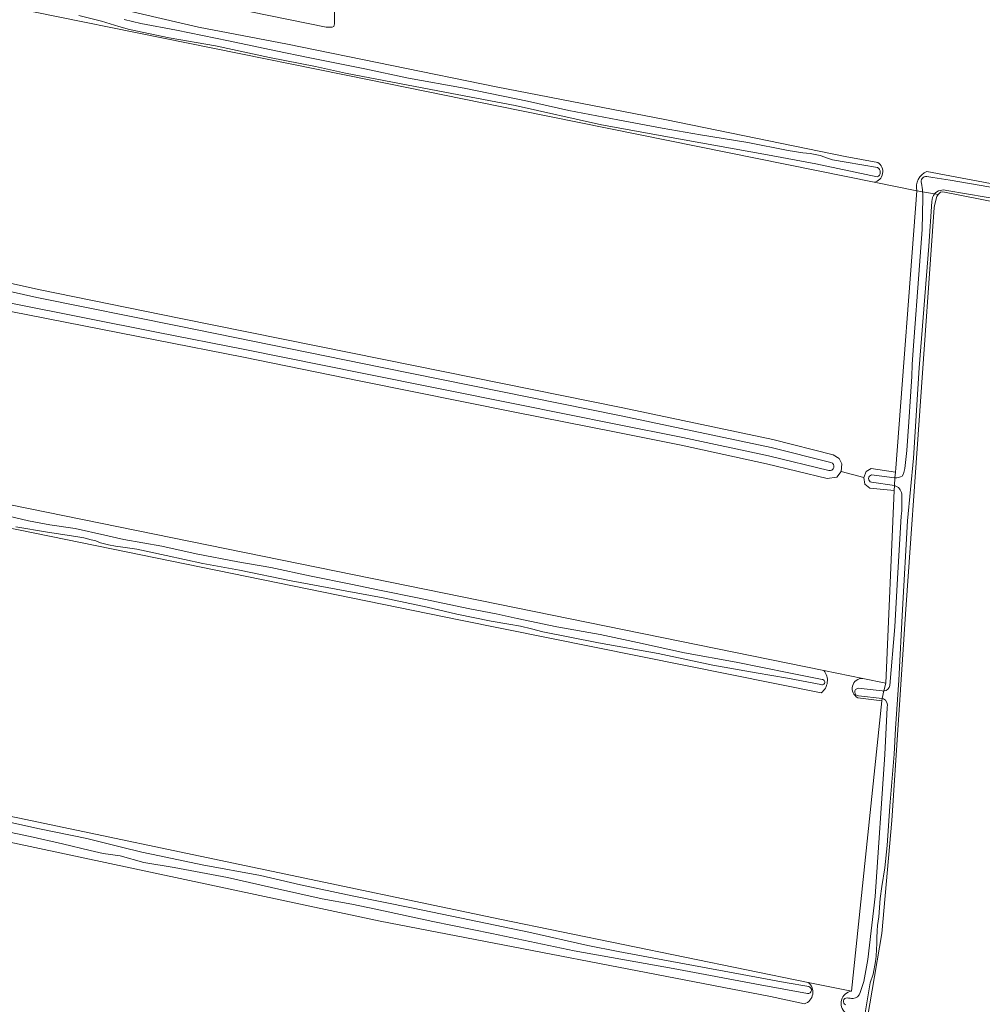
# Model space of a CAD drawing. Header units: metres. Extents: x 149984 to 156489, y 469398 to 478068.
# Tile 818 of 854: x 155213 to 155368, y 473365 to 473524. Entities that reach past the tile are written whole.
import ezdxf

# ---------------------------------------------------------------- set-up
doc = ezdxf.new("R2010")
doc.units = ezdxf.units.M
doc.header["$LTSCALE"] = 0.75
for name, color, linetype, lineweight in [('B-WE-GR-GRAS-GV', 252, 'Continuous', 13), ('B-WE-OG-TERREIN_ERF-GV', 252, 'Continuous', 18), ('B-WE-OG-TERREIN_OEVER-GV', 252, 'Continuous', 18), ('B-WE-OG-WATER-GV', 252, 'Continuous', 18), ('B-WE-OG-WATER_SLOOT-GV', 252, 'Continuous', 18)]:
    doc.layers.add(name, color=color, linetype=linetype, lineweight=lineweight)

msp = doc.modelspace()

# ---------------------------------------------------------------- linework, layer by layer
at = {"layer": 'B-WE-GR-GRAS-GV', "flags": 128}
for points in [[(155357.788, 473496.635), (155350.895, 473498.033), (155293.627, 473509.651), (155269.265, 473514.593), (155210.727, 473526.469), (155194.063, 473530.264), (155167.037, 473536.418), (155161.016, 473537.789), (155063.627, 473566.89)], [(155191.332, 473486.15), (155215.771, 473480.676), (155238.77, 473476.016), (155271.629, 473469.378), (155310.278, 473461.548), (155334.513, 473456.408), (155344.245, 473453.955), (155345.222, 473453.342), (155345.675, 473452.506), (155345.587, 473451.232), (155349.212, 473450.26), (155349.592, 473451.233), (155350.419, 473451.728), (155354.328, 473451.125), (155354.375, 473451.797), (155357.788, 473496.635)], [(155342.341, 473415.457), (155283.735, 473427.231), (155212.827, 473441.783), (155175.785, 473449.059), (155132.394, 473461.23), (155054.902, 473484.348), (155053.47, 473485.478), (155053.289, 473486.399), (155045.975, 473487.949), (155045.81, 473486.865), (155044.978, 473475.627), (155043.894, 473466.846), (155043.461, 473464.786), (155043.144, 473463.118), (155042.765, 473459.035), (155042.151, 473457.856)], [(155167.297, 473454.828), (155342.747, 473419.039), (155349.052, 473417.753), (155352.762, 473416.996), (155354.117, 473448.148), (155350.206, 473448.56), (155349.394, 473449.206), (155349.212, 473450.26), (155345.587, 473451.232), (155344.884, 473450.34), (155343.286, 473450.134), (155333.512, 473452.495), (155319.675, 473455.49), (155308.889, 473457.64), (155292.811, 473460.854), (155267.879, 473465.874), (155248.912, 473469.719), (155234.622, 473472.537), (155211.296, 473477.137)], [(155042.59, 473457.406), (155040.828, 473443.696), (155040.007, 473439.519), (155047.833, 473438.051), (155048.502, 473438.882), (155049.495, 473439.063), (155051.3, 473439.077), (155067.703, 473433.846), (155123.795, 473415.59), (155133.055, 473413.738), (155160.043, 473405.932), (155212.43, 473395.217), (155290.35, 473378.813), (155340.254, 473368.6), (155347.235, 473367.171), (155352.13, 473414.134), (155348.259, 473414.657)], [(155339.614, 473365.116), (155334.13, 473366.296), (155271.005, 473378.499), (155175.491, 473398.872), (155153.398, 473403.767), (155141.492, 473407.735), (155117.15, 473414.085), (155073.494, 473427.976), (155057.486, 473432.738), (155048.931, 473435.69), (155048.086, 473436.407), (155047.797, 473437.202), (155047.833, 473438.051), (155040.007, 473439.519), (155039.757, 473438.245), (155037.968, 473424.243), (155036.92, 473415.209), (155036.077, 473407.713), (155042.955, 473406.523)], [(155349.052, 473417.753), (155342.747, 473419.039)], [(155347.235, 473367.171), (155340.254, 473368.6)]]:
    msp.add_lwpolyline(points, dxfattribs=at)
at = {"layer": 'B-WE-GR-GRAS-GV'}
for points in [[(155342.747, 473419.039, -0.4354854), (155342.341, 473415.457)], [(155348.259, 473414.657, -0.8199097), (155349.052, 473417.753)], [(155340.254, 473368.6, -0.5915603), (155339.614, 473365.116)], [(155346.279, 473363.682, -0.6552479), (155347.235, 473367.171)]]:
    msp.add_lwpolyline(points, format="xyb", dxfattribs=at)
at = {"layer": 'B-WE-OG-TERREIN_ERF-GV', "flags": 128}
for points in [[(155263.64, 473525.76), (155263.65, 473523.7), (155263.61, 473523.48), (155263.53, 473523.24), (155263.29, 473523.14), (155262.27, 473523.15), (155228.94, 473529.97)], [(155226.555, 473526.666), (155241.636, 473523.146), (155256.03, 473520.37), (155289.78, 473513.48), (155317.33, 473508.13), (155346.22, 473502.21), (155351.47, 473501.238)], [(155359.418, 473499.768), (155370.59, 473497.7), (155405.81, 473490.74), (155458.53, 473480.51)], [(155350.895, 473498.033), (155357.788, 473496.635)], [(155386.946, 473491.594), (155361.98, 473496.51), (155361.64, 473496.44), (155361.44, 473496.29), (155361.22, 473496.05), (155361.04, 473495.73), (155360.74, 473494.73), (155360.67, 473494.23), (155360.58, 473493.95), (155355.99, 473428.19), (155353.76, 473394.79), (155352.127, 473376.522), (155348.274, 473353.743)]]:
    msp.add_lwpolyline(points, dxfattribs=at)
at = {"layer": 'B-WE-OG-TERREIN_ERF-GV'}
for points in [[(155351.47, 473501.238, -0.6774609), (155350.895, 473498.033)], [(155357.788, 473496.635, -0.371171), (155359.418, 473499.768)]]:
    msp.add_lwpolyline(points, format="xyb", dxfattribs=at)
at = {"layer": 'B-WE-OG-TERREIN_OEVER-GV', "flags": 128}
for points in [[(155351.47, 473501.238), (155346.22, 473502.21), (155317.33, 473508.13), (155289.78, 473513.48), (155256.03, 473520.37), (155241.636, 473523.146), (155226.555, 473526.666), (155205.785, 473530.899), (155154.059, 473543.599), (155064.849, 473570.95)], [(155063.627, 473566.89), (155161.016, 473537.789), (155167.037, 473536.418), (155194.063, 473530.264), (155210.727, 473526.469), (155269.265, 473514.593), (155293.627, 473509.651), (155350.895, 473498.033)], [(155228.94, 473529.97), (155262.27, 473523.15), (155263.29, 473523.14), (155263.53, 473523.24), (155263.61, 473523.48), (155263.65, 473523.7), (155263.64, 473525.76)], [(155351.371, 473498.918), (155341.446, 473501.015), (155333.628, 473502.478), (155320.202, 473504.892), (155306.828, 473507.349), (155292.84, 473510.486), (155280.348, 473512.846), (155265.434, 473515.677), (155260.595, 473516.779), (155253.131, 473518.223), (155244.426, 473520.107), (155236.891, 473521.433), (155230.504, 473522.749), (155228.778, 473523.264), (155225.952, 473524.119), (155222.327, 473525.038)], [(155229.611, 473524.355), (155232.333, 473523.708), (155238.112, 473522.651), (155246.513, 473520.948), (155254.136, 473519.304), (155259.382, 473518.231), (155265.067, 473517.108), (155268.52, 473516.376), (155275.626, 473514.882), (155284.613, 473513.274), (155294.839, 473511.157), (155301.552, 473509.647), (155309.469, 473508.127), (155316.602, 473506.8), (155322.793, 473505.706), (155330.446, 473504.501), (155336.988, 473503.172), (155339.386, 473502.787), (155340.549, 473502.697), (155342.156, 473502.352), (155343.51, 473501.909), (155344.153, 473501.671), (155346.345, 473501.321), (155351.433, 473500.422)], [(155058.582, 473520.892), (155058.303, 473521.453), (155058.711, 473522.597), (155060.167, 473522.444), (155079.234, 473516.691), (155108.461, 473508.022), (155137.785, 473499.227), (155157.35, 473493.174), (155180.695, 473487.122), (155191.051, 473484.876), (155215.498, 473479.4), (155238.511, 473474.737), (155271.371, 473468.099), (155310.013, 473460.271), (155334.218, 473455.137), (155343.913, 473452.694)], [(155343.585, 473451.403), (155333.803, 473453.767), (155319.94, 473456.767), (155309.144, 473458.92), (155293.068, 473462.133), (155268.138, 473467.153), (155249.168, 473470.999), (155234.875, 473473.817), (155211.566, 473478.413), (155179.238, 473485.718), (155156.501, 473491.666), (155137.569, 473497.123), (155100.59, 473508.182), (155068.405, 473518.002), (155058.582, 473520.892)], [(155359.404, 473498.96), (155360.377, 473498.836), (155363.192, 473498.389), (155370.996, 473497.021), (155382.161, 473494.687), (155401.985, 473490.284), (155424.012, 473486.299), (155445.205, 473482.26), (155457.353, 473479.877)], [(155457.353, 473479.877), (155458.456, 473479.584), (155458.53, 473480.51), (155405.81, 473490.74), (155370.59, 473497.7), (155359.418, 473499.768)], [(155369.017, 473495.64), (155362.624, 473496.696)], [(155337.13, 473285.608), (155339.319, 473299.459), (155343.106, 473322.465), (155346.851, 473343.923), (155348.274, 473353.743), (155352.127, 473376.522), (155353.76, 473394.79), (155355.99, 473428.19), (155360.58, 473493.95), (155360.67, 473494.23), (155360.74, 473494.73), (155361.04, 473495.73), (155361.22, 473496.05), (155360.647, 473496.148)], [(155357.788, 473496.635), (155354.375, 473451.797), (155354.328, 473451.125), (155354.264, 473450.223)], [(155355.403, 473450.501), (155355.66, 473450.857), (155355.84, 473451.758), (155356.198, 473454.64), (155356.526, 473459.291), (155356.758, 473463.384), (155356.974, 473466.643), (155357.066, 473468.534), (155357.203, 473470.895), (155358.219, 473484.566), (155358.661, 473490.426), (155358.792, 473495.505)], [(155357.788, 473496.635), (155358.727, 473496.475)], [(155358.727, 473496.475), (155357.788, 473496.635)], [(155360.647, 473496.148), (155361.22, 473496.05), (155361.44, 473496.29), (155361.64, 473496.44), (155361.98, 473496.51), (155386.946, 473491.594)], [(155360.246, 473494.952), (155359.756, 473487.724), (155358.17, 473467.999), (155357.267, 473453.424), (155356.297, 473443.291), (155355.479, 473428.921), (155354.884, 473417.468), (155354.359, 473409.67), (155354.11, 473405.524), (155353.421, 473397.095), (155352.974, 473390.72), (155352.606, 473387.125), (155352.125, 473384.111), (155351.893, 473382.16), (155351.644, 473379.212), (155351.458, 473377.779), (155351.394, 473376.911), (155351.354, 473375.796), (155351.311, 473374.871), (155351.278, 473373.931), (155351.228, 473372.816), (155351.123, 473371.968), (155350.722, 473369.941), (155350.258, 473368.521), (155348.482, 473357.844)], [(155342.747, 473419.039), (155167.297, 473454.828), (155057.14, 473488.032), (155054.139, 473487.917), (155053.615, 473487.393), (155053.289, 473486.399), (155053.47, 473485.478), (155054.902, 473484.348), (155132.394, 473461.23), (155175.785, 473449.059), (155212.827, 473441.783), (155283.735, 473427.231), (155342.341, 473415.457)], [(155211.296, 473477.137), (155234.622, 473472.537), (155248.912, 473469.719), (155267.879, 473465.874), (155292.811, 473460.854), (155308.889, 473457.64), (155319.675, 473455.49), (155333.512, 473452.495), (155343.286, 473450.134), (155344.884, 473450.34), (155345.587, 473451.232), (155345.675, 473452.506), (155345.222, 473453.342), (155344.245, 473453.955), (155334.513, 473456.408), (155310.278, 473461.548), (155271.629, 473469.378), (155238.77, 473476.016), (155215.771, 473480.676), (155191.332, 473486.15)], [(155350.489, 473450.694), (155354.199, 473450.229), (155354.264, 473450.223), (155354.328, 473451.125), (155350.419, 473451.728), (155349.592, 473451.233), (155349.212, 473450.26), (155349.394, 473449.206), (155350.206, 473448.56), (155354.117, 473448.148), (155354.174, 473448.959)], [(155354.174, 473448.959), (155350.443, 473449.507)], [(155354.174, 473448.959), (155354.117, 473448.148), (155352.762, 473416.996), (155352.484, 473415.738)], [(155207.342, 473444.881), (155214.147, 473443.29), (155217.607, 473442.637), (155221.687, 473442.013), (155226.514, 473440.93), (155229.568, 473440.247), (155235.732, 473439.16), (155241.29, 473437.945), (155247.985, 473436.628), (155253.339, 473435.721), (155259.866, 473434.318), (155266.281, 473433.017), (155271.196, 473432.02), (155277.073, 473430.789), (155285.526, 473429.045), (155289.77, 473428.206), (155293.184, 473427.487), (155299.585, 473426.133), (155306.579, 473424.899), (155312.655, 473423.581), (155320.252, 473421.937), (155328.607, 473420.394), (155337.108, 473418.676), (155342.474, 473417.602)], [(155353.446, 473416.602), (155354.234, 473426.142), (155354.686, 473433.944), (155355.288, 473444.007)], [(155342.301, 473416.786), (155336.895, 473417.813), (155331.793, 473418.672), (155324.832, 473419.938), (155315.974, 473421.791), (155306.329, 473423.538), (155297.33, 473425.306), (155295.498, 473425.799), (155293.712, 473426.213), (155291.839, 473426.573), (155288.976, 473427.055), (155283.431, 473428.157), (155278.631, 473429.313), (155271.532, 473430.826), (155265.368, 473431.92), (155256.661, 473433.572), (155248.287, 473435.282), (155242.342, 473436.354), (155236.399, 473437.672), (155231.678, 473438.68), (155229.398, 473438.985), (155228.209, 473439.154), (155227.113, 473439.389), (155225.792, 473439.725), (155225.056, 473440.01), (155224.28, 473440.196), (155223.131, 473440.505), (155221.809, 473440.715), (155217.212, 473441.43), (155212.091, 473442.315)], [(155047.833, 473438.051), (155047.797, 473437.202), (155048.086, 473436.407), (155048.931, 473435.69), (155057.486, 473432.738), (155073.494, 473427.976), (155117.15, 473414.085), (155141.492, 473407.735), (155153.398, 473403.767), (155175.491, 473398.872), (155271.005, 473378.499), (155334.13, 473366.296), (155339.614, 473365.116)], [(155340.254, 473368.6), (155290.35, 473378.813), (155212.43, 473395.217), (155160.043, 473405.932), (155133.055, 473413.738), (155123.795, 473415.59), (155067.703, 473433.846), (155051.3, 473439.077), (155049.495, 473439.063), (155048.502, 473438.882), (155047.833, 473438.051)], [(155352.762, 473416.996), (155349.052, 473417.753)], [(155348.313, 473416.171), (155352.192, 473415.736)], [(155352.484, 473415.738), (155352.762, 473416.996)], [(155352.381, 473414.479), (155352.211, 473414.499), (155352.13, 473414.134), (155347.235, 473367.171)], [(155348.259, 473414.657), (155352.13, 473414.134), (155352.211, 473414.499), (155348.353, 473414.969)], [(155348.632, 473366.95), (155349.232, 473368.734), (155349.882, 473372.299), (155351.052, 473382.485), (155352.645, 473405.474), (155353.01, 473413.086)], [(155208.826, 473395.019), (155215.937, 473393.451), (155223.611, 473391.89), (155229.187, 473390.467), (155232.464, 473389.667), (155235.331, 473389.063), (155242.256, 473387.629), (155251.651, 473385.885), (155258.128, 473384.401), (155266.474, 473382.618), (155276.337, 473380.577), (155285.492, 473378.697), (155295.072, 473376.743), (155304.589, 473374.539), (155309.517, 473373.569), (155316.717, 473372.266), (155328.097, 473370.14), (155336.525, 473368.598), (155340.319, 473367.904)], [(155340.136, 473366.801), (155332.452, 473368.203), (155318.385, 473370.824), (155302.375, 473373.678), (155289.076, 473376.499), (155279.549, 473378.462), (155270.331, 473380.434), (155266.443, 473381.245), (155261.63, 473382.088), (155253.482, 473383.931), (155246.353, 473385.548), (155237.713, 473387.183), (155232.839, 473387.965), (155229.002, 473389.06), (155226.223, 473389.427), (155224.123, 473389.927), (155219.65, 473390.991), (155214.459, 473392.193), (155207.716, 473393.572)]]:
    msp.add_lwpolyline(points, dxfattribs=at)
at = {"layer": 'B-WE-OG-TERREIN_OEVER-GV'}
for points in [[(155350.895, 473498.033, 0.6774609), (155351.47, 473501.238)], [(155351.433, 473500.422, -0.6491006), (155351.371, 473498.918)], [(155359.418, 473499.768, 0.371171), (155357.788, 473496.635)], [(155358.525, 473497.879, -0.5594489), (155359.404, 473498.96)], [(155358.727, 473496.475, 0.0227314), (155358.525, 473497.879)], [(155362.624, 473496.696, 0.3165738), (155360.647, 473496.148)], [(155358.792, 473495.505, 0.0152574), (155358.727, 473496.475)], [(155360.647, 473496.148, 0.1827509), (155360.246, 473494.952)], [(155343.913, 473452.694, -0.9728693), (155343.585, 473451.403)], [(155350.443, 473449.507, -0.7816495), (155350.489, 473450.694)], [(155354.264, 473450.223, 0.1607562), (155355.403, 473450.501)], [(155355.349, 473447.603, 0.3205685), (155354.174, 473448.959)], [(155355.288, 473444.007, 0.0342232), (155355.349, 473447.603)], [(155342.341, 473415.457, 0.4354854), (155342.747, 473419.039)], [(155342.474, 473417.602, -1.2760591), (155342.301, 473416.786)], [(155349.052, 473417.753, 0.8199097), (155348.259, 473414.657)], [(155348.353, 473414.969, -0.9667596), (155348.313, 473416.171)], [(155352.192, 473415.736, 0.0615593), (155352.484, 473415.738)], [(155352.484, 473415.738, 0.307656), (155353.446, 473416.602)], [(155353.01, 473413.086, 0.3621359), (155352.381, 473414.479)], [(155339.614, 473365.116, 0.5915603), (155340.254, 473368.6)], [(155340.319, 473367.904, -0.9476547), (155340.136, 473366.801)], [(155347.235, 473367.171, 0.6552479), (155346.279, 473363.682)], [(155346.305, 473364.976, -0.8586248), (155346.53, 473366.091)], [(155346.53, 473366.091, 0.0571268), (155347.485, 473365.993)], [(155347.485, 473365.993, 0.3295668), (155348.632, 473366.95)]]:
    msp.add_lwpolyline(points, format="xyb", dxfattribs=at)
at = {"layer": 'B-WE-OG-WATER-GV', "flags": 128}
for points in [[(155343.913, 473452.694), (155334.218, 473455.137), (155310.013, 473460.271), (155271.371, 473468.099), (155238.511, 473474.737), (155215.498, 473479.4), (155191.051, 473484.876), (155180.695, 473487.122), (155157.35, 473493.174), (155137.785, 473499.227), (155108.461, 473508.022), (155079.234, 473516.691), (155060.167, 473522.444), (155058.711, 473522.597), (155058.303, 473521.453), (155058.582, 473520.892)], [(155058.582, 473520.892), (155068.405, 473518.002), (155100.59, 473508.182), (155137.569, 473497.123), (155156.501, 473491.666), (155179.238, 473485.718), (155211.566, 473478.413), (155234.875, 473473.817), (155249.168, 473470.999), (155268.138, 473467.153), (155293.068, 473462.133), (155309.144, 473458.92), (155319.94, 473456.767), (155333.803, 473453.767), (155343.585, 473451.403)], [(155458.456, 473479.584), (155457.353, 473479.877), (155445.205, 473482.26), (155424.012, 473486.299), (155401.985, 473490.284), (155382.161, 473494.687), (155370.996, 473497.021), (155363.192, 473498.389), (155360.377, 473498.836), (155359.404, 473498.96)], [(155362.624, 473496.696), (155369.017, 473495.64), (155370.677, 473495.36), (155381.805, 473493.034), (155401.651, 473488.626), (155423.704, 473484.636), (155444.884, 473480.6), (155457.028, 473478.218), (155457.615, 473477.973), (155458.287, 473477.488), (155458.456, 473479.584)], [(155358.727, 473496.475), (155360.647, 473496.148)], [(155354.264, 473450.223), (155354.199, 473450.229), (155350.489, 473450.694)], [(155350.443, 473449.507), (155354.174, 473448.959), (155354.264, 473450.223)], [(155352.192, 473415.736), (155348.313, 473416.171)], [(155348.353, 473414.969), (155352.211, 473414.499), (155352.484, 473415.738)]]:
    msp.add_lwpolyline(points, dxfattribs=at)
at = {"layer": 'B-WE-OG-WATER-GV'}
for points in [[(155359.404, 473498.96, 0.5594489), (155358.525, 473497.879)], [(155358.525, 473497.879, -0.0227314), (155358.727, 473496.475)], [(155360.647, 473496.148, -0.3165738), (155362.624, 473496.696)], [(155343.585, 473451.403, 0.9728693), (155343.913, 473452.694)], [(155350.489, 473450.694, 0.7816495), (155350.443, 473449.507)], [(155348.313, 473416.171, 0.9667596), (155348.353, 473414.969)], [(155352.484, 473415.738, -0.0615593), (155352.192, 473415.736)]]:
    msp.add_lwpolyline(points, format="xyb", dxfattribs=at)
at = {"layer": 'B-WE-OG-WATER_SLOOT-GV', "flags": 128}
for points in [[(155222.327, 473525.038), (155225.952, 473524.119), (155228.778, 473523.264), (155230.504, 473522.749), (155236.891, 473521.433), (155244.426, 473520.107), (155253.131, 473518.223), (155260.595, 473516.779), (155265.434, 473515.677), (155280.348, 473512.846), (155292.84, 473510.486), (155306.828, 473507.349), (155320.202, 473504.892), (155333.628, 473502.478), (155341.446, 473501.015), (155351.371, 473498.918)], [(155351.433, 473500.422), (155346.345, 473501.321), (155344.153, 473501.671), (155343.51, 473501.909), (155342.156, 473502.352), (155340.549, 473502.697), (155339.386, 473502.787), (155336.988, 473503.172), (155330.446, 473504.501), (155322.793, 473505.706), (155316.602, 473506.8), (155309.469, 473508.127), (155301.552, 473509.647), (155294.839, 473511.157), (155284.613, 473513.274), (155275.626, 473514.882), (155268.52, 473516.376), (155265.067, 473517.108), (155259.382, 473518.231), (155254.136, 473519.304), (155246.513, 473520.948), (155238.112, 473522.651), (155232.333, 473523.708), (155229.611, 473524.355)], [(155358.792, 473495.505), (155358.661, 473490.426), (155358.219, 473484.566), (155357.203, 473470.895), (155357.066, 473468.534), (155356.974, 473466.643), (155356.758, 473463.384), (155356.526, 473459.291), (155356.198, 473454.64), (155355.84, 473451.758), (155355.66, 473450.857), (155355.403, 473450.501)], [(155360.647, 473496.148), (155358.727, 473496.475)], [(155348.482, 473357.844), (155350.258, 473368.521), (155350.722, 473369.941), (155351.123, 473371.968), (155351.228, 473372.816), (155351.278, 473373.931), (155351.311, 473374.871), (155351.354, 473375.796), (155351.394, 473376.911), (155351.458, 473377.779), (155351.644, 473379.212), (155351.893, 473382.16), (155352.125, 473384.111), (155352.606, 473387.125), (155352.974, 473390.72), (155353.421, 473397.095), (155354.11, 473405.524), (155354.359, 473409.67), (155354.884, 473417.468), (155355.479, 473428.921), (155356.297, 473443.291), (155357.267, 473453.424), (155358.17, 473467.999), (155359.756, 473487.724), (155360.246, 473494.952)], [(155354.264, 473450.223), (155354.174, 473448.959)], [(155342.474, 473417.602), (155337.108, 473418.676), (155328.607, 473420.394), (155320.252, 473421.937), (155312.655, 473423.581), (155306.579, 473424.899), (155299.585, 473426.133), (155293.184, 473427.487), (155289.77, 473428.206), (155285.526, 473429.045), (155277.073, 473430.789), (155271.196, 473432.02), (155266.281, 473433.017), (155259.866, 473434.318), (155253.339, 473435.721), (155247.985, 473436.628), (155241.29, 473437.945), (155235.732, 473439.16), (155229.568, 473440.247), (155226.514, 473440.93), (155221.687, 473442.013), (155217.607, 473442.637), (155214.147, 473443.29), (155207.342, 473444.881)], [(155355.288, 473444.007), (155354.686, 473433.944), (155354.234, 473426.142), (155353.446, 473416.602)], [(155212.091, 473442.315), (155217.212, 473441.43), (155221.809, 473440.715), (155223.131, 473440.505), (155224.28, 473440.196), (155225.056, 473440.01), (155225.792, 473439.725), (155227.113, 473439.389), (155228.209, 473439.154), (155229.398, 473438.985), (155231.678, 473438.68), (155236.399, 473437.672), (155242.342, 473436.354), (155248.287, 473435.282), (155256.661, 473433.572), (155265.368, 473431.92), (155271.532, 473430.826), (155278.631, 473429.313), (155283.431, 473428.157), (155288.976, 473427.055), (155291.839, 473426.573), (155293.712, 473426.213), (155295.498, 473425.799), (155297.33, 473425.306), (155306.329, 473423.538), (155315.974, 473421.791), (155324.832, 473419.938), (155331.793, 473418.672), (155336.895, 473417.813), (155342.301, 473416.786)], [(155352.484, 473415.738), (155352.211, 473414.499), (155352.381, 473414.479)], [(155353.01, 473413.086), (155352.645, 473405.474), (155351.052, 473382.485), (155349.882, 473372.299), (155349.232, 473368.734), (155348.632, 473366.95)], [(155340.319, 473367.904), (155336.525, 473368.598), (155328.097, 473370.14), (155316.717, 473372.266), (155309.517, 473373.569), (155304.589, 473374.539), (155295.072, 473376.743), (155285.492, 473378.697), (155276.337, 473380.577), (155266.474, 473382.618), (155258.128, 473384.401), (155251.651, 473385.885), (155242.256, 473387.629), (155235.331, 473389.063), (155232.464, 473389.667), (155229.187, 473390.467), (155223.611, 473391.89), (155215.937, 473393.451), (155208.826, 473395.019)], [(155207.716, 473393.572), (155214.459, 473392.193), (155219.65, 473390.991), (155224.123, 473389.927), (155226.223, 473389.427), (155229.002, 473389.06), (155232.839, 473387.965), (155237.713, 473387.183), (155246.353, 473385.548), (155253.482, 473383.931), (155261.63, 473382.088), (155266.443, 473381.245), (155270.331, 473380.434), (155279.549, 473378.462), (155289.076, 473376.499), (155302.375, 473373.678), (155318.385, 473370.824), (155332.452, 473368.203), (155340.136, 473366.801)]]:
    msp.add_lwpolyline(points, dxfattribs=at)
at = {"layer": 'B-WE-OG-WATER_SLOOT-GV'}
for points in [[(155351.371, 473498.918, 0.6491006), (155351.433, 473500.422)], [(155358.727, 473496.475, -0.0152574), (155358.792, 473495.505)], [(155360.246, 473494.952, -0.1827509), (155360.647, 473496.148)], [(155355.403, 473450.501, -0.1607562), (155354.264, 473450.223)], [(155354.174, 473448.959, -0.3205685), (155355.349, 473447.603)], [(155355.349, 473447.603, -0.0342232), (155355.288, 473444.007)], [(155342.301, 473416.786, 1.2760591), (155342.474, 473417.602)], [(155353.446, 473416.602, -0.307656), (155352.484, 473415.738)], [(155352.381, 473414.479, -0.3621359), (155353.01, 473413.086)], [(155340.136, 473366.801, 0.9476547), (155340.319, 473367.904)], [(155346.53, 473366.091, 0.8586248), (155346.305, 473364.976)], [(155347.485, 473365.993, -0.0571268), (155346.53, 473366.091)], [(155348.632, 473366.95, -0.3295668), (155347.485, 473365.993)]]:
    msp.add_lwpolyline(points, format="xyb", dxfattribs=at)

doc.saveas('drawing.dxf')
